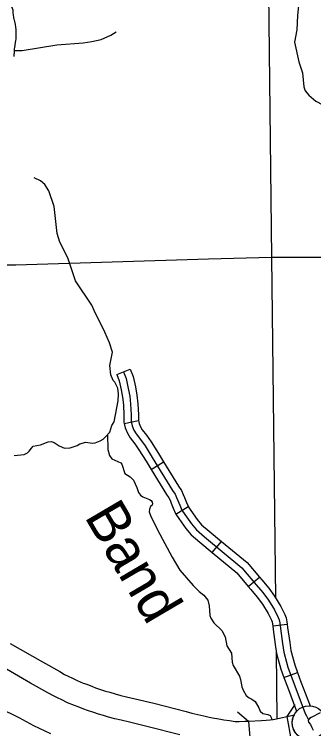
# Model space of a CAD drawing. Extents: x 1377389 to 1380723, y 1168351 to 1170484.
# Drawn here: x 1379586 to 1379647.9, y 1169062.8 to 1169210.4 of the extents above; entities that cross this region are included whole.
import ezdxf

# ---------------------------------------------------------------- set-up
doc = ezdxf.new("R2010")
doc.units = 0
doc.layers.add('B_Fill', color=7, linetype='Continuous')

msp = doc.modelspace()

# ---------------------------------------------------------------- linework, layer by layer
at = {"layer": 'B_Fill'}
for p, q in [((1379607.22, 1169136.02), (1379610.03, 1169137.07)), ((1379608.77, 1169125.88), (1379611.71, 1169126.47)), ((1379614.32, 1169116.38), (1379616.88, 1169117.94)), ((1379619.44, 1169107.17), (1379621.99, 1169108.75)), ((1379626.97, 1169099.2), (1379628.88, 1169101.52)), ((1379634.42, 1169092.18), (1379636.73, 1169094.1)), ((1379639.48, 1169084.05), (1379642.46, 1169084.4)), ((1379641.77, 1169073.41), (1379644.59, 1169074.46)), ((1379643.34, 1169060.37), (1379642.46, 1169065.31)), ((1379634.43, 1169064.36), (1379634.87, 1169059.36))]:
    msp.add_line(p, q, dxfattribs=at)
for points in [[(1379637.32, 1169324.1), (1379639.21, 1169160.17)], [(1379585.28, 1169212.59), (1379585.31, 1169212.5), (1379585.49, 1169211.98), (1379585.74, 1169211.3), (1379585.78, 1169210.69), (1379585.83, 1169210.27), (1379585.87, 1169209.71), (1379585.88, 1169209.58), (1379585.94, 1169209.48), (1379586.18, 1169208.62), (1379586.2, 1169208.3), (1379586.29, 1169207.75), (1379586.34, 1169207.24), (1379586.34, 1169206.9), (1379586.36, 1169206), (1379586.36, 1169205.35), (1379586.29, 1169204.89), (1379586.24, 1169204.56), (1379586.09, 1169203.56), (1379586.05, 1169203.3), (1379586, 1169202.86), (1379585.97, 1169201.67)], [(1379644.76, 1169212.18), (1379644.56, 1169210.15), (1379644.42, 1169207.16), (1379643.97, 1169204.64), (1379644.85, 1169200.57), (1379645.65, 1169198.28), (1379645.92, 1169195.43), (1379646.19, 1169194.58), (1379646.96, 1169193.67), (1379648.41, 1169192.48), (1379649.83, 1169191.7)], [(1379586.12, 1169202.94), (1379587.65, 1169202.95), (1379594.83, 1169204.09), (1379600.28, 1169204.52), (1379602.1, 1169204.77), (1379603.98, 1169205.18), (1379606, 1169206.08), (1379607.09, 1169206.8)], [(1379603.85, 1169146.58), (1379602.8, 1169148.56), (1379602.1, 1169150.29), (1379598.73, 1169155.33), (1379597.1, 1169160.09), (1379595.44, 1169163.32), (1379594.89, 1169165.1), (1379594.3, 1169170.69), (1379593.2, 1169173.95), (1379592.33, 1169175.23), (1379591.44, 1169176), (1379590.19, 1169176.59)], [(1379639.21, 1169160.17), (1379626.19, 1169159.82), (1379586.4, 1169158.56), (1379563.93, 1169158.56)], [(1379663.51, 1169160.18), (1379639.21, 1169160.17)], [(1379639.21, 1169160.17), (1379640.02, 1169089.86)], [(1379586, 1169119.26), (1379588.09, 1169119.48), (1379588.78, 1169119.81), (1379589.14, 1169120.12), (1379589.58, 1169120.78), (1379589.98, 1169121.2), (1379591.49, 1169121.48), (1379593.02, 1169122.08), (1379593.69, 1169122.12), (1379594.28, 1169121.92), (1379595.32, 1169121.24), (1379596.46, 1169120.79), (1379597.61, 1169120.81), (1379599.05, 1169121.31), (1379599.62, 1169121.67), (1379600.84, 1169122), (1379602.14, 1169121.83), (1379602.78, 1169121.89), (1379603.8, 1169122.27), (1379604.41, 1169122.66), (1379604.93, 1169123.12), (1379605.79, 1169124.11), (1379606.23, 1169125.49), (1379606.66, 1169126.23), (1379607.49, 1169130.55), (1379607.56, 1169132.03), (1379607.45, 1169133.18), (1379606.84, 1169134.39), (1379606.5, 1169134.73), (1379606.01, 1169135.91), (1379605.82, 1169137.85), (1379606.34, 1169140.63), (1379605.72, 1169142.55), (1379604.78, 1169144.73), (1379603.85, 1169146.58)], [(1379607.22, 1169136.02), (1379607.71, 1169134.71), (1379608.14, 1169132.82), (1379608.43, 1169131.28), (1379608.6, 1169129.71), (1379608.72, 1169127.59), (1379608.72, 1169126.13), (1379608.77, 1169125.88)], [(1379608.62, 1169136.55), (1379609.15, 1169135.14), (1379609.61, 1169133.12), (1379609.92, 1169131.5), (1379610.09, 1169129.83), (1379610.22, 1169127.64), (1379610.22, 1169126.28), (1379610.4, 1169125.4), (1379610.79, 1169124.52), (1379611.23, 1169123.73), (1379612.15, 1169122.55), (1379613.07, 1169121.23), (1379614.56, 1169118.86), (1379618.73, 1169112.06), (1379619.3, 1169111.27), (1379619.61, 1169110.61), (1379619.87, 1169109.99), (1379620.26, 1169108.98), (1379620.7, 1169107.98), (1379621.27, 1169107.05), (1379622.68, 1169105.12), (1379623.68, 1169103.89), (1379625.35, 1169102.49), (1379633.11, 1169096.08), (1379636.05, 1169092.57), (1379637.45, 1169090.95), (1379638.59, 1169089.37), (1379639.82, 1169087.35), (1379640.61, 1169085.81), (1379640.79, 1169085.33), (1379640.92, 1169084.67), (1379641.05, 1169083.53), (1379641.49, 1169080.41), (1379641.75, 1169078.66), (1379642.59, 1169075.54), (1379643.9, 1169071.99), (1379645.7, 1169067.25), (1379646.18, 1169065.97), (1379646.44, 1169065.45), (1379646.87, 1169064.68)], [(1379610.03, 1169137.07), (1379610.59, 1169135.57), (1379611.08, 1169133.43), (1379611.4, 1169131.72), (1379611.59, 1169129.96), (1379611.72, 1169127.68), (1379611.72, 1169126.43), (1379611.71, 1169126.47)], [(1379608.77, 1169125.88), (1379608.96, 1169124.94), (1379609.45, 1169123.85), (1379609.98, 1169122.9), (1379610.94, 1169121.66), (1379611.82, 1169120.4), (1379613.29, 1169118.07), (1379614.32, 1169116.38)], [(1379611.71, 1169126.47), (1379611.84, 1169125.86), (1379612.13, 1169125.19), (1379612.49, 1169124.56), (1379613.36, 1169123.44), (1379614.32, 1169122.06), (1379615.84, 1169119.65), (1379616.88, 1169117.94)], [(1379605.28, 1169123.52), (1379605.39, 1169120.47), (1379605.71, 1169119.25), (1379606.18, 1169118.58), (1379608.05, 1169117.71), (1379608.27, 1169117.46), (1379608.93, 1169115.55), (1379610.03, 1169114.83), (1379610.69, 1169114.13), (1379611.37, 1169112.66), (1379611.71, 1169111.63), (1379612.15, 1169111.05), (1379612.64, 1169110.73), (1379613.98, 1169110.2), (1379614.32, 1169109.95), (1379614.56, 1169109.64), (1379614.65, 1169109.24), (1379614.58, 1169109), (1379614.23, 1169108.71), (1379613.97, 1169108.2), (1379613.94, 1169107.61), (1379614.2, 1169106.84), (1379615.67, 1169103.88), (1379618.66, 1169098.25), (1379620.26, 1169095.59), (1379623.03, 1169092.39), (1379624.26, 1169091.18), (1379625.22, 1169090.42), (1379626.02, 1169089.35), (1379626.34, 1169088.22), (1379626.48, 1169086.24), (1379626.64, 1169085.67), (1379627.27, 1169084.69), (1379628.93, 1169083.13), (1379629.66, 1169081.78), (1379630.01, 1169079.95), (1379630.96, 1169078.43), (1379631.1, 1169076.55), (1379631.3, 1169075.9), (1379632.6, 1169073.67), (1379632.83, 1169072.96), (1379633.07, 1169071.44), (1379633.33, 1169070.77), (1379634.01, 1169069.7), (1379634.57, 1169069.22), (1379635.18, 1169068.94), (1379635.83, 1169068.41), (1379636.6, 1169067.14), (1379636.89, 1169066.45), (1379637.44, 1169065.95), (1379638.47, 1169065.75), (1379638.92, 1169065.55), (1379639.22, 1169065), (1379639.27, 1169064.67)], [(1379616.88, 1169117.94), (1379619.98, 1169112.89), (1379620.6, 1169112.03), (1379620.98, 1169111.22), (1379621.26, 1169110.56), (1379621.65, 1169109.56), (1379622.04, 1169108.67), (1379621.99, 1169108.75)], [(1379614.32, 1169116.38), (1379617.48, 1169111.23), (1379618, 1169110.5), (1379618.24, 1169110), (1379618.48, 1169109.43), (1379618.88, 1169108.41), (1379619.37, 1169107.28), (1379619.44, 1169107.17)], [(1379621.99, 1169108.75), (1379622.52, 1169107.89), (1379623.86, 1169106.04), (1379624.76, 1169104.95), (1379626.31, 1169103.64), (1379628.88, 1169101.52)], [(1379619.44, 1169107.17), (1379620.03, 1169106.22), (1379621.49, 1169104.21), (1379622.61, 1169102.84), (1379624.39, 1169101.34), (1379626.97, 1169099.2)], [(1379628.88, 1169101.52), (1379634.17, 1169097.15), (1379636.73, 1169094.1)], [(1379626.97, 1169099.2), (1379632.05, 1169095.01), (1379634.42, 1169092.18)], [(1379636.73, 1169094.1), (1379637.19, 1169093.54), (1379638.63, 1169091.88), (1379639.85, 1169090.2), (1379641.13, 1169088.08), (1379641.99, 1169086.41), (1379642.24, 1169085.73), (1379642.4, 1169084.9), (1379642.46, 1169084.4)], [(1379634.42, 1169092.18), (1379634.91, 1169091.6), (1379636.28, 1169090.02), (1379637.34, 1169088.54), (1379638.51, 1169086.61), (1379639.23, 1169085.21), (1379639.34, 1169084.92), (1379639.44, 1169084.44), (1379639.48, 1169084.05)], [(1379642.46, 1169084.4), (1379642.54, 1169083.72), (1379642.97, 1169080.63), (1379643.22, 1169078.96), (1379644.02, 1169076), (1379644.59, 1169074.46)], [(1379639.48, 1169084.05), (1379639.56, 1169083.34), (1379640, 1169080.2), (1379640.28, 1169078.35), (1379641.15, 1169075.09), (1379641.77, 1169073.41)], [(1379593.62, 1169061.79), (1379590.1, 1169063.43), (1379587.07, 1169065.1), (1379582.94, 1169067.06), (1379580.21, 1169068.21), (1379577.26, 1169069.14), (1379574.61, 1169069.7), (1379573.41, 1169070.11), (1379571.91, 1169070.83), (1379569.56, 1169072.91), (1379568.54, 1169073.53), (1379567.16, 1169074.11), (1379564.06, 1169074.81), (1379561.89, 1169075.15), (1379559.91, 1169075.31), (1379557.56, 1169075.76), (1379554.99, 1169076.12), (1379553.22, 1169076.7), (1379551.14, 1169077.78), (1379547.46, 1169079.13), (1379544.54, 1169079.8), (1379543.78, 1169079.89), (1379541.41, 1169079.86)], [(1379585.18, 1169080.42), (1379591.85, 1169076.6), (1379595.45, 1169074.63), (1379596.46, 1169074.05), (1379597.19, 1169073.7), (1379598.1, 1169073.23), (1379599.07, 1169072.76), (1379600.3, 1169072.26), (1379601.01, 1169071.99), (1379602.18, 1169071.54), (1379602.83, 1169071.29), (1379604.1, 1169070.88), (1379604.88, 1169070.6), (1379605.82, 1169070.36), (1379606.92, 1169070.02), (1379608.1, 1169069.68), (1379609.26, 1169069.42), (1379611, 1169069), (1379614.92, 1169068.08), (1379621.58, 1169066.37), (1379622.76, 1169066.04), (1379624.02, 1169065.75), (1379625.2, 1169065.47), (1379626.36, 1169065.17), (1379627.03, 1169065.09), (1379628.33, 1169064.86), (1379629.35, 1169064.66), (1379630.54, 1169064.52), (1379631.71, 1169064.34), (1379632.55, 1169064.28), (1379633.72, 1169064.36), (1379634.43, 1169064.36)], [(1379640.15, 1169078.73), (1379640.31, 1169064.83)], [(1379620.29, 1169061.54), (1379613.73, 1169063.22), (1379609.85, 1169064.14), (1379608.12, 1169064.55), (1379606.86, 1169064.84), (1379605.49, 1169065.23), (1379604.47, 1169065.55), (1379603.44, 1169065.8), (1379602.48, 1169066.14), (1379601.17, 1169066.58), (1379600.4, 1169066.87), (1379599.22, 1169067.32), (1379598.47, 1169067.6), (1379597.04, 1169068.19), (1379595.85, 1169068.76), (1379594.95, 1169069.23), (1379594.13, 1169069.62), (1379593.01, 1169070.26), (1379589.41, 1169072.24), (1379582.74, 1169076.06)], [(1379644.59, 1169074.46), (1379645.31, 1169072.51), (1379647.19, 1169067.55)], [(1379641.77, 1169073.41), (1379642.5, 1169071.46), (1379644.4, 1169066.43)], [(1379642.46, 1169065.31), (1379644.08, 1169067.83)], [(1379632.16, 1169066.32), (1379634.43, 1169064.36)], [(1379634.43, 1169064.36), (1379637.12, 1169064.51), (1379638.11, 1169064.57), (1379638.91, 1169064.62), (1379639.57, 1169064.74), (1379640.26, 1169064.89), (1379641.14, 1169065.05), (1379642.46, 1169065.31)], [(1379642.46, 1169065.31), (1379643.33, 1169065.52), (1379643.88, 1169065.69)], [(1379643.88, 1169065.69), (1379643.67, 1169065.32), (1379643.52, 1169064.81), (1379643.44, 1169064.09), (1379643.49, 1169063.45), (1379643.7, 1169062.69), (1379644.11, 1169061.98), (1379644.58, 1169061.48), (1379644.89, 1169061.18), (1379645.41, 1169060.93)], [(1379649.25, 1169066.13), (1379647.43, 1169065.13), (1379647.09, 1169064.9), (1379646.87, 1169064.68), (1379646.8, 1169064.51), (1379646.84, 1169064.17)], [(1379646.84, 1169064.17), (1379647.27, 1169063.68), (1379647.56, 1169063.1), (1379647.81, 1169062.5)]]:
    msp.add_lwpolyline(points, dxfattribs=at)
msp.add_circle((1379646.98, 1169064.06), 3.5, dxfattribs=at)

# ---------------------------------------------------------------- texts
msp.add_text('Band', height=8.448, rotation=300.4247, dxfattribs=at).set_placement((1379600.42, 1169106.67))

doc.saveas('drawing.dxf')
